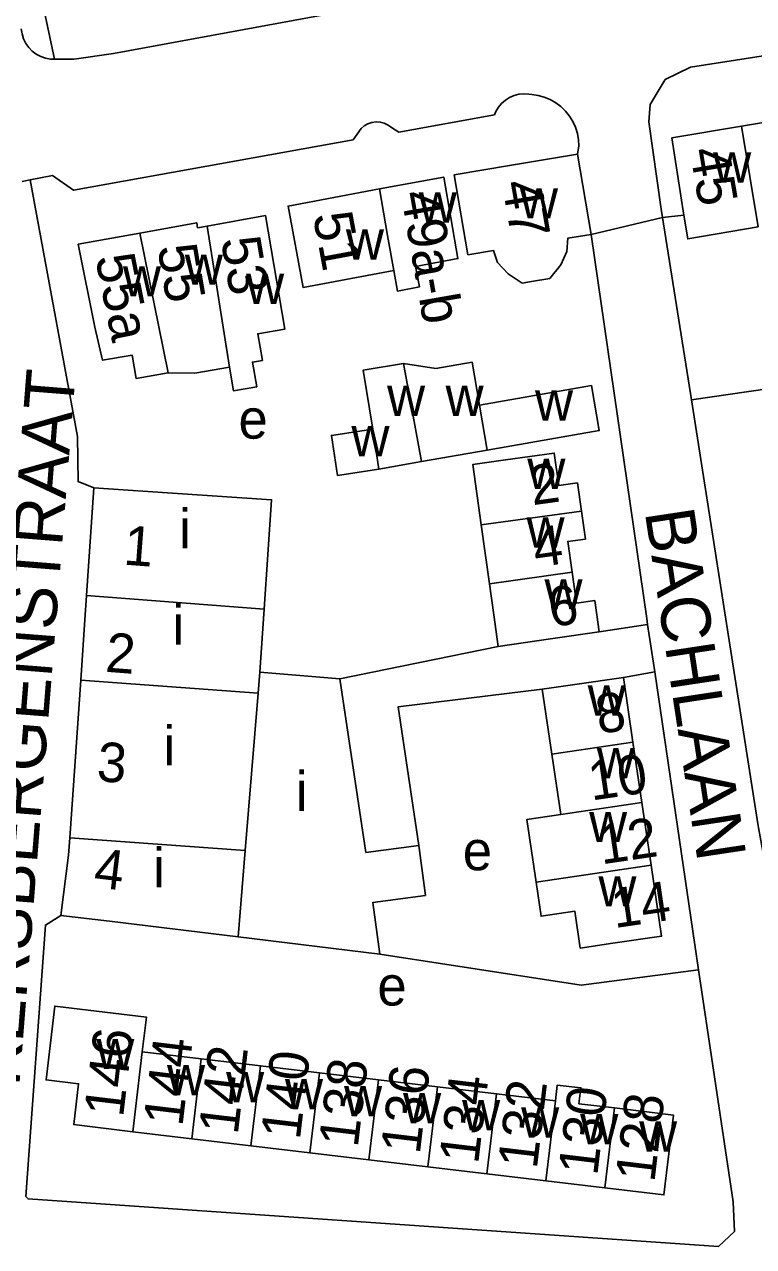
# Model space of a CAD drawing. Extents: x 159045 to 160918, y 380454 to 382516.
# Drawn here: x 159418.5 to 159492.6, y 381185.9 to 381309.9 of the extents above; entities that cross this region are included whole.
import ezdxf

# ---------------------------------------------------------------- set-up
doc = ezdxf.new("R2010")
doc.units = 0
for name, color, linetype in [('BLT_Basislijn', 7, 'Continuous'), ('BLT_Bebouwing', 7, 'Continuous'), ('BLT_Centroide', 7, 'Continuous'), ('BLT_Huisnummer', 7, 'Continuous'), ('BLT_Huisnummer_ tussenligend', 7, 'Continuous'), ('BLT_Huisnummer_reeks', 7, 'Continuous'), ('BLT_Onderverdeling_panden', 7, 'Continuous'), ('BLT_Straatnaam', 7, 'Continuous'), ('BLT_Vlakafsluiter', 7, 'Continuous')]:
    doc.layers.add(name, color=color, linetype=linetype)

msp = doc.modelspace()

# ---------------------------------------------------------------- linework, layer by layer
at = {"layer": 'BLT_Basislijn'}
for p, q in [((159421.68, 381306.41), (159421.58, 381306.41)), ((159452.71, 381299.4), (159451.9, 381298.22)), ((159418.27, 381294.01), (159419.09, 381294.16)), ((159485.49, 381290.58), (159483.32, 381290.36)), ((159483.32, 381290.36), (159486.26, 381271.85)), ((159481.81, 381249.04), (159476.9, 381248.3)), ((159482.55, 381244.21), (159481.81, 381249.04)), ((159450.55, 381243.52), (159466.65, 381246.8)), ((159482.55, 381244.21), (159479.36, 381243.66)), ((159487, 381213.96), (159482.55, 381244.21))]:
    msp.add_line(p, q, dxfattribs=at)
for points in [[(159427.55, 381306.99), (159460.75, 381313.13), (159468.11, 381314.91), (159469.91, 381317.24), (159470.26, 381318.38), (159470.12, 381339.73)], [(159416.08, 381328.63), (159417.68, 381324.79), (159421.58, 381306.41)], [(159421.58, 381306.41), (159421.17, 381306.42), (159420.66, 381306.51), (159420.18, 381306.68), (159419.72, 381306.92), (159419.31, 381307.23), (159418.95, 381307.6), (159418.65, 381308.02), (159418.42, 381308.48), (159418.27, 381308.98), (159418.19, 381309.49)], [(159511.37, 381305.95), (159510.75, 381309.14), (159510.11, 381309.35), (159486.18, 381305.61), (159483.61, 381304.35), (159482.06, 381301.81), (159481.95, 381300.06), (159483.18, 381291.21), (159483.32, 381290.36)], [(159421.68, 381306.41), (159423.56, 381306.41), (159427.55, 381306.99)], [(159469.75, 381302.87), (159469.25, 381302.91), (159468.74, 381302.86), (159468.26, 381302.74), (159467.79, 381302.53), (159467.37, 381302.26), (159466.99, 381301.93), (159466.67, 381301.54), (159466.41, 381301.1), (159466.27, 381300.77)], [(159474.69, 381296.79), (159474.84, 381297.61), (159474.8, 381298.25), (159474.68, 381298.89), (159474.48, 381299.51), (159474.21, 381300.1), (159473.87, 381300.65), (159473.46, 381301.16), (159473, 381301.61), (159472.48, 381302), (159471.92, 381302.32), (159471.32, 381302.58), (159470.7, 381302.75), (159470.06, 381302.85), (159469.75, 381302.87)], [(159466.27, 381300.77), (159456.53, 381299.01), (159455.8, 381299.49)], [(159452.71, 381299.4), (159453.04, 381299.67), (159453.41, 381299.87), (159453.81, 381300), (159454.24, 381300.05), (159454.66, 381300.03), (159455.07, 381299.92), (159455.45, 381299.74), (159455.8, 381299.49)], [(159419.09, 381294.16), (159421.35, 381294.6), (159423.51, 381293.12), (159451.9, 381298.22)], [(159419.09, 381294.16), (159423.92, 381268.1), (159423.96, 381263.54), (159425.56, 381262.9)], [(159481.81, 381249.04), (159481.72, 381249.63), (159476.09, 381288.64)], [(159486.26, 381271.85), (159530.77, 381278.29), (159538.78, 381268.89)], [(159499.09, 381213.57), (159495.83, 381213.3), (159493.05, 381228.59), (159486.26, 381271.85)], [(159471.12, 381242.45), (159456.48, 381240.68), (159458.56, 381226.61)], [(159422.21, 381219.49), (159420.65, 381218.52), (159418.67, 381190.97), (159418.88, 381190.72), (159489.01, 381185.88), (159490.64, 381187.41), (159490.51, 381190.42), (159487, 381213.96)], [(159454.61, 381215.56), (159475.05, 381212.4), (159487, 381213.96)]]:
    msp.add_lwpolyline(points, dxfattribs=at)
at = {"layer": 'BLT_Bebouwing'}
for p, q in [((159491.36, 381299.62), (159498.25, 381300.78)), ((159467.98, 381295.65), (159474.69, 381296.79)), ((159474.69, 381296.79), (159476.09, 381288.64)), ((159462.18, 381294.67), (159467.98, 381295.65)), ((159436.11, 381289.3), (159437.09, 381289.47)), ((159465.52, 381266.73), (159458.86, 381265.57)), ((159458.86, 381265.57), (159454.51, 381264.81)), ((159424.83, 381251.97), (159425.56, 381262.9)), ((159465.75, 381253.16), (159464.92, 381259.14)), ((159442.88, 381250.59), (159442.41, 381244.18)), ((159424.23, 381243.38), (159423.11, 381227.39)), ((159442.41, 381244.18), (159450.55, 381243.52)), ((159450.55, 381243.52), (159453.21, 381225.88)), ((159480.33, 381237.09), (159479.36, 381243.66)), ((159472.08, 381235.88), (159471.12, 381242.45)), ((159481.23, 381230.97), (159480.33, 381237.09)), ((159472.99, 381229.75), (159472.08, 381235.88)), ((159482.17, 381224.6), (159481.23, 381230.97)), ((159453.21, 381225.88), (159458.56, 381226.61)), ((159454.61, 381215.56), (159440.24, 381217.31)), ((159436.48, 381204.94), (159430.49, 381205.66)), ((159442.48, 381204.23), (159436.48, 381204.94)), ((159448.47, 381203.52), (159442.48, 381204.23)), ((159454.47, 381202.8), (159448.47, 381203.52)), ((159460.46, 381202.09), (159454.47, 381202.8)), ((159466.46, 381201.37), (159460.46, 381202.09)), ((159472.45, 381200.66), (159466.46, 381201.37)), ((159429.52, 381197.54), (159435.52, 381196.83)), ((159435.52, 381196.83), (159441.51, 381196.12)), ((159441.51, 381196.12), (159447.51, 381195.4)), ((159447.51, 381195.4), (159453.5, 381194.69)), ((159453.5, 381194.69), (159459.5, 381193.98)), ((159459.5, 381193.98), (159465.49, 381193.26)), ((159465.49, 381193.26), (159471.49, 381192.55)), ((159471.49, 381192.55), (159477.48, 381191.83))]:
    msp.add_line(p, q, dxfattribs=at)
for points in [[(159485.49, 381290.58), (159484.26, 381298.43), (159491.36, 381299.62)], [(159456.03, 381284.96), (159456.4, 381282.88), (159458.63, 381283.3), (159458.25, 381285.38), (159462.55, 381286.18), (159461.1, 381294.46), (159454.58, 381293.25)], [(159470.03, 381283.84), (159469.09, 381283.69), (159467.65, 381284.62), (159466.57, 381285.79), (159466.17, 381286.99), (159463.57, 381286.56), (159462.18, 381294.67)], [(159454.58, 381293.25), (159445.29, 381291.51), (159446.82, 381283.25), (159456.03, 381284.96)], [(159437.09, 381289.47), (159443, 381290.54)], [(159443, 381290.54), (159444.96, 381279.01), (159442.22, 381278.54), (159442.68, 381275.84), (159441.68, 381275.67), (159442.11, 381273.16), (159439.75, 381272.76), (159439.35, 381275.15)], [(159493.06, 381289.4), (159485.9, 381288.17), (159485.49, 381290.58)], [(159430.25, 381288.77), (159436.02, 381289.81), (159436.11, 381289.3)], [(159433.12, 381274.57), (159429.86, 381274.02), (159429.46, 381276.36), (159426.46, 381275.85), (159425.68, 381279.23), (159423.98, 381287.64), (159430.25, 381288.77)], [(159476.09, 381288.64), (159473.7, 381288.25), (159473.6, 381286.89), (159473, 381285.53), (159471.89, 381284.15)], [(159471.89, 381284.15), (159470.03, 381283.84)], [(159453.9, 381268.86), (159452.91, 381274.85), (159457.03, 381275.54)], [(159457.03, 381275.54), (159460.3, 381275.03), (159464.01, 381275.65), (159464.75, 381271.31)], [(159439.35, 381275.15), (159435.81, 381274.55), (159433.12, 381274.57)], [(159464.75, 381271.31), (159476.1, 381273.28), (159476.9, 381268.72), (159465.52, 381266.73)], [(159454.51, 381264.81), (159450.32, 381264.17), (159449.7, 381268.22), (159453.9, 381268.86)], [(159464.92, 381259.14), (159464.07, 381265.29), (159467.39, 381265.75), (159472.34, 381266.44), (159472.8, 381263.14), (159474.69, 381263.4), (159475.09, 381260.55)], [(159425.56, 381262.9), (159430.55, 381262.57), (159443.62, 381261.7), (159442.88, 381250.59)], [(159475.09, 381260.55), (159475.49, 381257.7), (159473.71, 381257.46), (159474.15, 381254.33)], [(159474.15, 381254.33), (159474.58, 381251.2), (159476.45, 381251.46), (159476.65, 381250), (159476.9, 381248.3)], [(159466.65, 381246.8), (159466.18, 381250), (159465.75, 381253.16)], [(159424.83, 381251.97), (159424.7, 381250), (159424.23, 381243.38)], [(159476.9, 381248.3), (159471.95, 381247.58), (159466.65, 381246.8)], [(159471.12, 381242.45), (159474.41, 381242.93), (159479.36, 381243.66)], [(159470.49, 381222.88), (159469.56, 381229.24), (159472.99, 381229.75)], [(159423.11, 381227.39), (159422.98, 381225.61), (159422.21, 381219.49)], [(159458.56, 381226.61), (159459.25, 381221.53), (159453.9, 381220.8), (159454.61, 381215.56)], [(159482.17, 381224.6), (159483.23, 381217.39), (159478.28, 381216.67), (159474.98, 381216.18), (159474.43, 381219.92), (159471, 381219.42), (159470.49, 381222.88)], [(159422.21, 381219.49), (159427.17, 381218.91), (159440.24, 381217.31)], [(159430.49, 381205.66), (159430.91, 381209.18), (159421.6, 381210.29), (159420.71, 381202.8), (159424.02, 381202.41), (159423.53, 381198.26), (159429.52, 381197.54)], [(159478.45, 381199.95), (159474.84, 381200.38), (159475.04, 381202), (159472.64, 381202.28), (159472.45, 381200.66)], [(159477.48, 381191.83), (159483.47, 381191.12), (159484.44, 381199.23), (159478.45, 381199.95)]]:
    msp.add_lwpolyline(points, dxfattribs=at)
at = {"layer": 'BLT_Onderverdeling_panden'}
for p, q in [((159493.06, 381289.4), (159491.36, 381299.62)), ((159437.09, 381289.47), (159439.35, 381275.15)), ((159430.25, 381288.77), (159433.12, 381274.57)), ((159458.86, 381265.57), (159457.03, 381275.54)), ((159464.75, 381271.31), (159465.52, 381266.73)), ((159453.9, 381268.86), (159454.51, 381264.81)), ((159475.09, 381260.55), (159464.92, 381259.14)), ((159474.15, 381254.33), (159465.75, 381253.16)), ((159442.88, 381250.59), (159424.83, 381251.97)), ((159442.24, 381242.06), (159424.23, 381243.38)), ((159442.41, 381244.18), (159442.24, 381242.06)), ((159442.24, 381242.06), (159440.95, 381226.08)), ((159472.08, 381235.88), (159480.33, 381237.09)), ((159472.99, 381229.75), (159481.23, 381230.97)), ((159440.95, 381226.08), (159423.11, 381227.39)), ((159440.95, 381226.08), (159440.24, 381217.31)), ((159470.49, 381222.88), (159482.17, 381224.6)), ((159429.52, 381197.54), (159430.49, 381205.66)), ((159435.52, 381196.83), (159436.48, 381204.94)), ((159441.51, 381196.12), (159442.48, 381204.23)), ((159447.51, 381195.4), (159448.47, 381203.52)), ((159453.5, 381194.69), (159454.47, 381202.8)), ((159459.5, 381193.98), (159460.46, 381202.09)), ((159465.49, 381193.26), (159466.46, 381201.37)), ((159471.49, 381192.55), (159472.45, 381200.66)), ((159477.48, 381191.83), (159478.45, 381199.95))]:
    msp.add_line(p, q, dxfattribs=at)
msp.add_lwpolyline([(159454.58, 381293.25), (159455.41, 381288.51), (159456.03, 381284.96)], dxfattribs=at)
at = {"layer": 'BLT_Vlakafsluiter'}
msp.add_line((159476.09, 381288.64), (159483.32, 381290.36), dxfattribs=at)

# ---------------------------------------------------------------- texts
at = {"layer": 'BLT_Centroide'}
for s, p in [('w', (159488.47, 381293.88)), ('w', (159458.56, 381289.84)), ('w', (159468.85, 381290.25)), ('w', (159451.17, 381286.06)), ('w', (159434.8, 381283.52)), ('w', (159428.52, 381282.33)), ('w', (159441.03, 381281.58)), ('w', (159455.35, 381270.21)), ('w', (159461.29, 381270.21)), ('w', (159470.38, 381269.73)), ('e', (159440.26, 381267.9)), ('w', (159451.73, 381266.1)), ('w', (159469.6, 381262.78)), ('i', (159434.22, 381256.75)), ('w', (159469.52, 381256.84)), ('w', (159471.34, 381250.56)), ('i', (159433.55, 381247)), ('w', (159475.73, 381239.78)), ('i', (159432.63, 381234.72)), ('w', (159476.66, 381233.41)), ('i', (159446.09, 381230.11)), ('w', (159475.87, 381226.94)), ('e', (159463.04, 381224.08)), ('i', (159431.6, 381222.34)), ('w', (159476.82, 381220.41)), ('e', (159454.37, 381210.35)), ('w', (159425.81, 381203.89)), ('w', (159433, 381201.23)), ('w', (159439, 381200.53)), ('w', (159444.98, 381199.81)), ('w', (159450.98, 381199.11)), ('w', (159456.98, 381198.39)), ('w', (159462.97, 381197.67)), ('w', (159468.97, 381196.95)), ('w', (159474.97, 381196.25)), ('w', (159480.95, 381195.53))]:
    msp.add_text(s, height=4, dxfattribs=at).set_placement(p)
at = {"layer": 'BLT_Huisnummer'}
for s, rotation, p in [('45', 279.5476, (159486.09, 381297.18)), ('47', 279.8243, (159467, 381293.86)), ('51', 280.5133, (159447.8, 381290.59)), ('53', 279.6294, (159438.46, 381288.12)), ('55a', 281.4332, (159425.69, 381286.3)), ('55', 279.6419, (159432.01, 381287.36)), ('2', 7.9225, (159470.12, 381261.13)), ('1', 355.6492, (159428.5, 381255.12)), ('6', 8.3783, (159472.03, 381248.75)), ('2', 355.6481, (159426.66, 381244.24)), ('8', 8.3761, (159476.85, 381237.91)), ('3', 355.652, (159425.78, 381233.15)), ('4', 353.047, (159425.45, 381222.39)), ('14', 8.3804, (159478.45, 381218.2)), ('146', 83.2082, (159428.53, 381198.93)), ('140', 83.2135, (159446.49, 381196.64)), ('136', 83.2119, (159458.67, 381195.17)), ('132', 83.211, (159470.56, 381193.68)), ('128', 83.216, (159482.5, 381192.33))]:
    msp.add_text(s, height=4, rotation=rotation, dxfattribs=at).set_placement(p)
at = {"layer": 'BLT_Huisnummer_ tussenligend'}
for s, rotation, p in [('4', 7.9225, (159470.45, 381254.82)), ('10', 8.3761, (159476.1, 381231.15)), ('12', 8.3761, (159477.13, 381224.67)), ('144', 83.2135, (159434.56, 381198)), ('142', 83.2135, (159440.18, 381197.16)), ('138', 83.2119, (159452.37, 381195.86)), ('134', 83.211, (159464.6, 381194.18)), ('130', 83.216, (159476.7, 381193))]:
    msp.add_text(s, height=4, rotation=rotation, dxfattribs=at).set_placement(p)
at = {"layer": 'BLT_Huisnummer_reeks'}
msp.add_text('49a-b', height=4, rotation=279.9265, dxfattribs=at).set_placement((159456.73, 381292.8))
at = {"layer": 'BLT_Straatnaam'}
for s, rotation, p in [('KERSBERGENSTRAAT', 85.4772, (159417.99, 381202.09)), ('BACHLAAN', 278.6045, (159481.52, 381260.46))]:
    msp.add_text(s, height=5, rotation=rotation, dxfattribs=at).set_placement(p)

doc.saveas('drawing.dxf')
